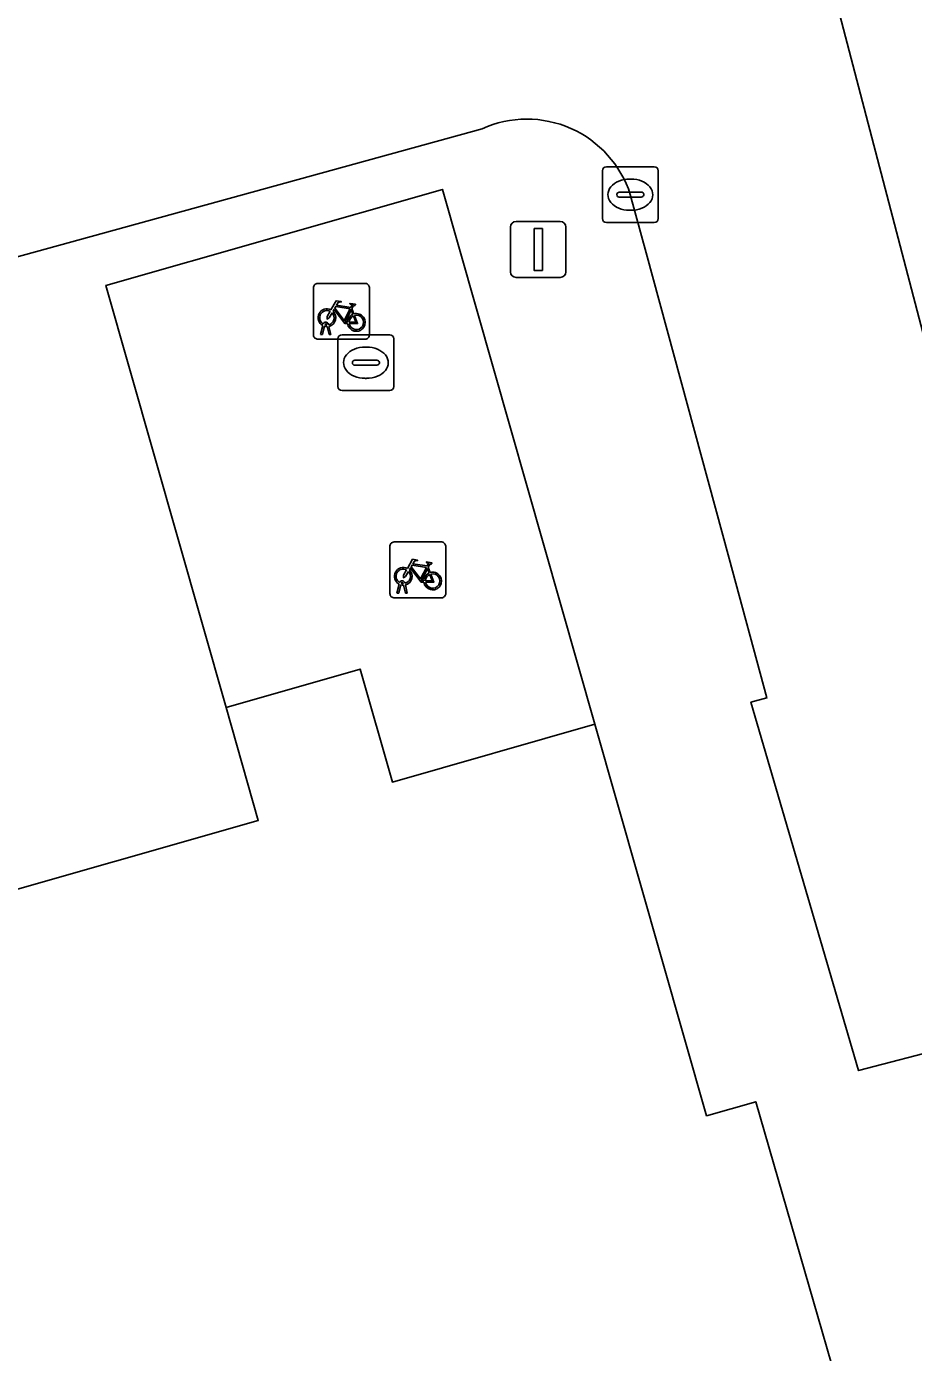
# Model space of a CAD drawing. Extents: x 159053 to 160042, y 380449 to 381423.
# Drawn here: x 159355.9 to 159371.78, y 380583.63 to 380607.36 of the extents above; entities that cross this region are included whole.
import ezdxf

# ---------------------------------------------------------------- set-up
doc = ezdxf.new("R2010")
doc.units = 0
for name, color, linetype in [('IMGEO_Fietsenrek', 7, 'Continuous'), ('IMGEO_Groenvoorziening', 7, 'Continuous'), ('IMGEO_Hek', 7, 'Continuous'), ('IMGEO_Kolk', 7, 'Continuous'), ('IMGEO_Lichtmast', 7, 'Continuous'), ('IMGEO_Pand', 7, 'Continuous'), ('IMGEO_Voetpad_open', 7, 'Continuous')]:
    doc.layers.add(name, color=color, linetype=linetype)

msp = doc.modelspace()

# ---------------------------------------------------------------- linework, layer by layer
at = {"layer": 'IMGEO_Fietsenrek'}
for p, q in [((159361.041, 380601.843), (159361.041, 380602.684)), ((159361.041, 380602.684), (159361.041, 380601.843)), ((159361.116, 380602.768), (159361.957, 380602.768)), ((159361.957, 380602.768), (159361.116, 380602.768)), ((159362.041, 380602.693), (159362.041, 380601.852)), ((159362.041, 380601.852), (159362.041, 380602.693)), ((159361.728, 380602.317), (159361.764, 380602.222)), ((159361.168, 380601.852), (159361.207, 380602.012)), ((159361.237, 380602), (159361.202, 380601.852)), ((159361.279, 380602.024), (159361.278, 380602.028)), ((159361.32, 380601.852), (159361.286, 380601.994)), ((159361.31, 380602.035), (159361.311, 380602.028)), ((159361.318, 380601.998), (159361.353, 380601.852)), ((159361.966, 380601.768), (159361.125, 380601.768)), ((159361.125, 380601.768), (159361.966, 380601.768)), ((159361.202, 380601.852), (159361.168, 380601.852)), ((159361.353, 380601.852), (159361.32, 380601.852)), ((159362.483, 380598.14), (159363.324, 380598.14)), ((159363.324, 380598.14), (159362.483, 380598.14)), ((159362.408, 380597.215), (159362.408, 380598.056)), ((159362.408, 380598.056), (159362.408, 380597.215)), ((159363.408, 380598.065), (159363.408, 380597.224)), ((159363.408, 380597.224), (159363.408, 380598.065)), ((159363.095, 380597.689), (159363.131, 380597.594)), ((159362.646, 380597.396), (159362.645, 380597.4)), ((159362.677, 380597.407), (159362.678, 380597.4)), ((159362.535, 380597.224), (159362.574, 380597.384)), ((159362.569, 380597.224), (159362.535, 380597.224)), ((159362.604, 380597.372), (159362.569, 380597.224)), ((159362.687, 380597.224), (159362.653, 380597.366)), ((159362.685, 380597.37), (159362.72, 380597.224)), ((159362.72, 380597.224), (159362.687, 380597.224)), ((159363.333, 380597.14), (159362.492, 380597.14)), ((159362.492, 380597.14), (159363.333, 380597.14))]:
    msp.add_line(p, q, dxfattribs=at)
for points in [[(159361.354, 380602.294), (159361.449, 380602.458), (159361.535, 380602.444), (159361.537, 380602.435), (159361.481, 380602.424), (159361.454, 380602.379), (159361.71, 380602.338)], [(159361.71, 380602.338), (159361.735, 380602.387), (159361.729, 380602.391), (159361.706, 380602.395), (159361.694, 380602.402), (159361.693, 380602.405), (159361.695, 380602.41), (159361.79, 380602.395), (159361.792, 380602.385), (159361.782, 380602.372), (159361.77, 380602.366), (159361.756, 380602.372), (159361.728, 380602.317)], [(159361.375, 380602.242), (159361.323, 380602.152), (159361.283, 380602.127), (159361.284, 380602.174), (159361.339, 380602.268)], [(159361.65, 380602.05), (159361.6, 380602.05), (159361.409, 380602.301), (159361.39, 380602.269)], [(159361.697, 380602.313), (159361.44, 380602.354), (159361.423, 380602.325), (159361.59, 380602.105), (159361.697, 380602.313)], [(159361.745, 380602.215), (159361.715, 380602.292), (159361.606, 380602.074), (159361.649, 380602.074)], [(159361.679, 380602.074), (159361.799, 380602.073), (159361.755, 380602.187)], [(159361.775, 380602.194), (159361.83, 380602.049), (159361.68, 380602.049)], [(159362.742, 380597.614), (159362.69, 380597.524), (159362.65, 380597.499), (159362.651, 380597.546), (159362.706, 380597.64)], [(159362.721, 380597.666), (159362.816, 380597.83), (159362.902, 380597.816), (159362.904, 380597.807), (159362.848, 380597.796), (159362.821, 380597.751), (159363.077, 380597.71)], [(159363.017, 380597.422), (159362.967, 380597.422), (159362.776, 380597.673), (159362.757, 380597.641)], [(159363.064, 380597.685), (159362.807, 380597.726), (159362.79, 380597.697), (159362.957, 380597.477), (159363.064, 380597.685)], [(159363.112, 380597.587), (159363.082, 380597.664), (159362.973, 380597.446), (159363.016, 380597.446)], [(159363.077, 380597.71), (159363.102, 380597.759), (159363.096, 380597.763), (159363.073, 380597.767), (159363.061, 380597.774), (159363.06, 380597.777), (159363.062, 380597.782), (159363.157, 380597.767), (159363.159, 380597.757), (159363.149, 380597.744), (159363.137, 380597.738), (159363.123, 380597.744), (159363.095, 380597.689)], [(159363.046, 380597.446), (159363.166, 380597.445), (159363.122, 380597.559)], [(159363.142, 380597.566), (159363.197, 380597.421), (159363.047, 380597.421)]]:
    msp.add_lwpolyline(points, dxfattribs=at)
for centre, radius, start, end in [((159361.119, 380602.69), 0.0779, 92.4484, 184.2845), ((159361.119, 380602.69), 0.0779, 92.4484, 184.2845), ((159361.963, 380602.69), 0.0779, 2.4484, 94.2845), ((159361.963, 380602.69), 0.0779, 2.4484, 94.2845), ((159361.281, 380602.153), 0.159, 62.6766, 242.1369), ((159361.281, 380602.153), 0.129, 63.3192, 238.903), ((159361.281, 380602.153), 0.129, 283.6043, 43.4302), ((159361.281, 380602.153), 0.159, 283.5766, 46.6042), ((159361.808, 380602.069), 0.159, 113.3408, 178.3217), ((159361.808, 380602.069), 0.159, 187.0065, 105.7708), ((159361.808, 380602.069), 0.129, 113.923, 177.9556), ((159361.808, 380602.069), 0.129, 188.6715, 104.5883), ((159361.261, 380602.024), 0.0499, 12.8025, 158.6934), ((159361.281, 380602.153), 0.159, 253.9967, 271.7867), ((159361.261, 380602.024), 0.0174, 12.8025, 163.4502), ((159361.281, 380602.153), 0.129, 253.415, 269.0204), ((159361.119, 380601.846), 0.0779, 182.4484, 274.2845), ((159361.119, 380601.846), 0.0779, 182.4484, 274.2845), ((159361.963, 380601.846), 0.0779, 272.4484, 4.2845), ((159361.963, 380601.846), 0.0779, 272.4484, 4.2845), ((159362.486, 380598.062), 0.0779, 92.4484, 184.2845), ((159362.486, 380598.062), 0.0779, 92.4484, 184.2845), ((159363.33, 380598.062), 0.0779, 2.4484, 94.2845), ((159363.33, 380598.062), 0.0779, 2.4484, 94.2845), ((159362.648, 380597.525), 0.159, 62.6766, 242.1369), ((159362.648, 380597.525), 0.129, 63.3192, 238.903), ((159362.648, 380597.525), 0.159, 283.5766, 46.6042), ((159362.628, 380597.396), 0.0499, 12.8025, 158.6934), ((159362.628, 380597.396), 0.0174, 12.8025, 163.4502), ((159362.648, 380597.525), 0.129, 253.415, 269.0204), ((159362.648, 380597.525), 0.129, 283.6043, 43.4302), ((159363.175, 380597.441), 0.159, 113.3408, 178.3217), ((159363.175, 380597.441), 0.159, 187.0065, 105.7708), ((159363.175, 380597.441), 0.129, 113.923, 177.9556), ((159363.175, 380597.441), 0.129, 188.6715, 104.5883), ((159362.486, 380597.218), 0.0779, 182.4484, 274.2845), ((159362.486, 380597.218), 0.0779, 182.4484, 274.2845), ((159362.648, 380597.525), 0.159, 253.9967, 271.7867), ((159363.33, 380597.218), 0.0779, 272.4484, 4.2845), ((159363.33, 380597.218), 0.0779, 272.4484, 4.2845)]:
    msp.add_arc(centre, radius, start, end, dxfattribs=at)
at = {"layer": 'IMGEO_Groenvoorziening'}
msp.add_lwpolyline([(159373.131, 380608.456), (159370.43, 380607.703), (159372.458, 380599.947), (159375.231, 380600.697)], close=True, dxfattribs=at)
at = {"layer": 'IMGEO_Hek'}
msp.add_lwpolyline([(159359.474, 380595.178), (159357.32, 380602.731), (159363.348, 380604.45), (159366.079, 380594.878)], dxfattribs=at)
at = {"layer": 'IMGEO_Kolk'}
for p, q in [((159366.213, 380603.929), (159366.213, 380604.781)), ((159366.288, 380604.855), (159367.14, 380604.855)), ((159367.214, 380604.781), (159367.214, 380603.929)), ((159366.701, 380604.635), (159366.726, 380604.635)), ((159366.472, 380604.349), (159366.472, 380604.361)), ((159366.91, 380604.312), (159366.512, 380604.312)), ((159366.515, 380604.398), (159366.913, 380604.398)), ((159366.956, 380604.361), (159366.956, 380604.349)), ((159366.724, 380604.075), (159366.699, 380604.075)), ((159367.14, 380603.855), (159366.288, 380603.855)), ((159361.478, 380600.922), (159361.478, 380601.774)), ((159361.553, 380601.848), (159362.405, 380601.848)), ((159362.479, 380601.774), (159362.479, 380600.922)), ((159361.966, 380601.628), (159361.991, 380601.628)), ((159361.737, 380601.342), (159361.737, 380601.354)), ((159362.175, 380601.305), (159361.777, 380601.305)), ((159361.78, 380601.391), (159362.178, 380601.391)), ((159362.221, 380601.354), (159362.221, 380601.342)), ((159361.989, 380601.068), (159361.964, 380601.068)), ((159362.405, 380600.848), (159361.553, 380600.848))]:
    msp.add_line(p, q, dxfattribs=at)
for points in [[(159366.213, 380603.929), (159366.213, 380604.781)], [(159366.288, 380604.855), (159367.14, 380604.855)], [(159367.214, 380604.781), (159367.214, 380603.929)], [(159367.14, 380603.855), (159366.288, 380603.855)], [(159361.478, 380600.922), (159361.478, 380601.774)], [(159361.553, 380601.848), (159362.405, 380601.848)], [(159362.479, 380601.774), (159362.479, 380600.922)], [(159362.405, 380600.848), (159361.553, 380600.848)]]:
    msp.add_lwpolyline(points, dxfattribs=at)
for centre, radius, start, end in [((159366.29, 380604.779), 0.0765, 91.552, 178.448), ((159366.29, 380604.779), 0.0765, 91.552, 178.448), ((159367.138, 380604.779), 0.0765, 1.552, 88.448), ((159367.138, 380604.779), 0.0765, 1.552, 88.448), ((159366.512, 380604.358), 0.0403, 85.8775, 175.7526), ((159366.509, 380604.348), 0.0366, 178.938, 274.7102), ((159366.913, 380604.355), 0.043, 264.8664, 352.4533), ((159366.917, 380604.36), 0.0386, 1.7309, 96.639), ((159366.29, 380603.931), 0.0765, 181.552, 268.448), ((159366.29, 380603.931), 0.0765, 181.552, 268.448), ((159367.138, 380603.931), 0.0765, 271.552, 358.448), ((159367.138, 380603.931), 0.0765, 271.552, 358.448), ((159361.555, 380601.772), 0.0765, 91.552, 178.448), ((159361.555, 380601.772), 0.0765, 91.552, 178.448), ((159362.403, 380601.772), 0.0765, 1.552, 88.448), ((159362.403, 380601.772), 0.0765, 1.552, 88.448), ((159361.777, 380601.351), 0.0403, 85.8775, 175.7526), ((159361.774, 380601.341), 0.0366, 178.938, 274.7102), ((159362.178, 380601.348), 0.043, 264.8664, 352.4533), ((159362.182, 380601.353), 0.0386, 1.7309, 96.639), ((159361.555, 380600.924), 0.0765, 181.552, 268.448), ((159361.555, 380600.924), 0.0765, 181.552, 268.448), ((159362.403, 380600.924), 0.0765, 271.552, 358.448), ((159362.403, 380600.924), 0.0765, 271.552, 358.448)]:
    msp.add_arc(centre, radius, start, end, dxfattribs=at)
for centre, major_axis, ratio, start_param, end_param in [((159366.7, 380604.355), (-0.387, 0.002), 0.722429, 4.712389, 7.853982), ((159366.725, 380604.355), (-0.39, 0.002), 0.717154, 1.570796, 4.712389), ((159361.965, 380601.348), (-0.387, 0.002), 0.722429, 4.712389, 7.853982), ((159361.99, 380601.348), (-0.39, 0.002), 0.717154, 1.570796, 4.712389)]:
    msp.add_ellipse(centre, major_axis=major_axis, ratio=ratio, start_param=start_param, end_param=end_param, dxfattribs=at)
at = {"layer": 'IMGEO_Lichtmast'}
for p, q in [((159364.669, 380603.874), (159365.459, 380603.874)), ((159365.459, 380603.874), (159364.669, 380603.874)), ((159364.569, 380602.974), (159364.569, 380603.774)), ((159364.569, 380603.774), (159364.569, 380602.974)), ((159365.559, 380603.774), (159365.559, 380602.974)), ((159365.559, 380602.974), (159365.559, 380603.774)), ((159365.459, 380602.874), (159364.669, 380602.874)), ((159364.669, 380602.874), (159365.459, 380602.874))]:
    msp.add_line(p, q, dxfattribs=at)
msp.add_lwpolyline([(159364.989, 380603.749), (159365.139, 380603.749), (159365.139, 380602.999), (159364.989, 380602.999), (159364.989, 380603.749)], dxfattribs=at)
for centre, start, end in [((159364.669, 380603.774), 90, 180), ((159364.669, 380603.774), 90, 180), ((159365.459, 380603.774), 0, 90), ((159365.459, 380603.774), 360, 90), ((159364.669, 380602.974), 180, 270), ((159364.669, 380602.974), 180, 270), ((159365.459, 380602.974), 270, 0), ((159365.459, 380602.974), 270, 0)]:
    msp.add_arc(centre, 0.1, start, end, dxfattribs=at)
at = {"layer": 'IMGEO_Pand'}
msp.add_lwpolyline([(159366.079, 380594.878), (159362.454, 380593.844), (159361.878, 380595.864), (159359.474, 380595.178), (159360.05, 380593.158), (159352.285, 380590.943), (159359.174, 380566.798), (159360.3, 380562.854), (159365.109, 380564.227), (159367.83, 380565.003), (159366.645, 380569.096), (159364.276, 380577.279), (159371.491, 380579.362), (159371.423, 380579.593), (159368.96, 380588.123), (159368.078, 380587.872)], close=True, dxfattribs=at)
at = {"layer": 'IMGEO_Voetpad_open'}
for points in [[(159378.727, 380559.561), (159378.96, 380559.642), (159378.627, 380560.909), (159382.736, 380562.106), (159381.743, 380565.708), (159378.59, 380577.165), (159372.458, 380599.947), (159370.43, 380607.703), (159370.122, 380608.884), (159369.608, 380608.744), (159368.494, 380612.849), (159351.357, 380608.203), (159350.078, 380607.857), (159348.899, 380607.537), (159349.047, 380607.148), (159347.263, 380606.676), (159345.349, 380606.17), (159346.774, 380601.426), (159346.947, 380600.826), (159349.47, 380601.52), (159364.058, 380605.534)], [(159364.058, 380605.534), (159349.47, 380601.52), (159346.947, 380600.826), (159349.331, 380592.56), (159357.369, 380564.683), (159358.424, 380561.023), (159358.439, 380560.973), (159369.343, 380564.094), (159369.154, 380564.747), (159377.128, 380567.056), (159376.291, 380569.946)], [(159352.285, 380590.943), (159360.05, 380593.158), (159359.474, 380595.178), (159357.32, 380602.731), (159363.348, 380604.45), (159366.079, 380594.878), (159368.078, 380587.872), (159368.96, 380588.123), (159371.423, 380579.593)], [(159366.712, 380604.359), (159366.995, 380603.315), (159368.482, 380597.841), (159369.159, 380595.348), (159368.873, 380595.27), (159370.801, 380588.679), (159372.405, 380589.101), (159374.85, 380580.61), (159373.337, 380580.146), (159375.89, 380571.329), (159376.291, 380569.946), (159377.128, 380567.056), (159369.154, 380564.747), (159369.343, 380564.094), (159358.439, 380560.973), (159358.448, 380560.94), (159360.774, 380552.877), (159366.014, 380534.705), (159384.113, 380539.402), (159378.727, 380559.561)], [(159374.85, 380580.61), (159372.405, 380589.101), (159370.801, 380588.679), (159368.873, 380595.27), (159369.159, 380595.348), (159368.482, 380597.841), (159366.995, 380603.315), (159366.712, 380604.359)]]:
    msp.add_lwpolyline(points, dxfattribs=at)
msp.add_lwpolyline([(159363.348, 380604.45), (159357.32, 380602.731), (159359.474, 380595.178), (159361.878, 380595.864), (159362.454, 380593.844), (159366.079, 380594.878)], close=True, dxfattribs=at)
msp.add_arc((159364.86, 380603.76), 1.947, 17.9202, 114.3192, dxfattribs=at)
msp.add_arc((159364.86, 380603.76), 1.947, 17.9202, 114.3192, dxfattribs=at)

doc.saveas('drawing.dxf')
